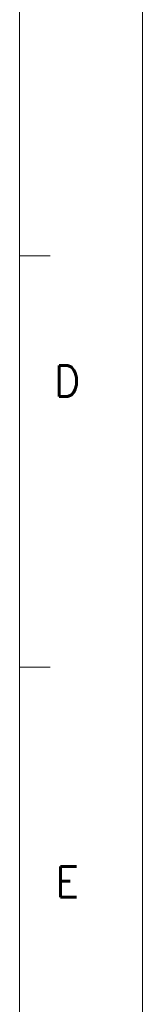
# Model space of a CAD drawing. Header units: millimetres. Extents: x 4497 to 11741, y 5958 to 12619.
# Tile 400 of 424: x 9210 to 9247, y 9690 to 9984. Entities that reach past the tile are written whole.
import ezdxf
from ezdxf.enums import TextEntityAlignment as Align

# ---------------------------------------------------------------- set-up
doc = ezdxf.new("R2010")
doc.units = ezdxf.units.MM
doc.header["$LTSCALE"] = 0.8
doc.layers.get('0').update_dxf_attribs({"linetype": 'CONTINUOUS', "lineweight": 0})
doc.styles.get("Standard").update_dxf_attribs({"font": 'romans.shx', "width": 0.8, "oblique": 5, "bigfont": 'whgtxt.shx'})

msp = doc.modelspace()

# ---------------------------------------------------------------- linework, layer by layer
for p, q in [((9247.09, 10318.607), (9247.09, 8770.898)), ((9210.283, 8807.705), (9210.283, 10281.801)), ((9210.283, 9913.277), (9219.485, 9913.277)), ((9210.283, 9790.435), (9219.485, 9790.435))]:
    msp.add_line(p, q)

# ---------------------------------------------------------------- texts
at = {"width": 0.933333}
for s, p in [('D', (9224.556, 9875.863)), ('E', (9224.556, 9726.291))]:
    msp.add_text(s, height=9.202, dxfattribs=at).set_placement(p, align=Align.MIDDLE_CENTER)

doc.saveas('drawing.dxf')
